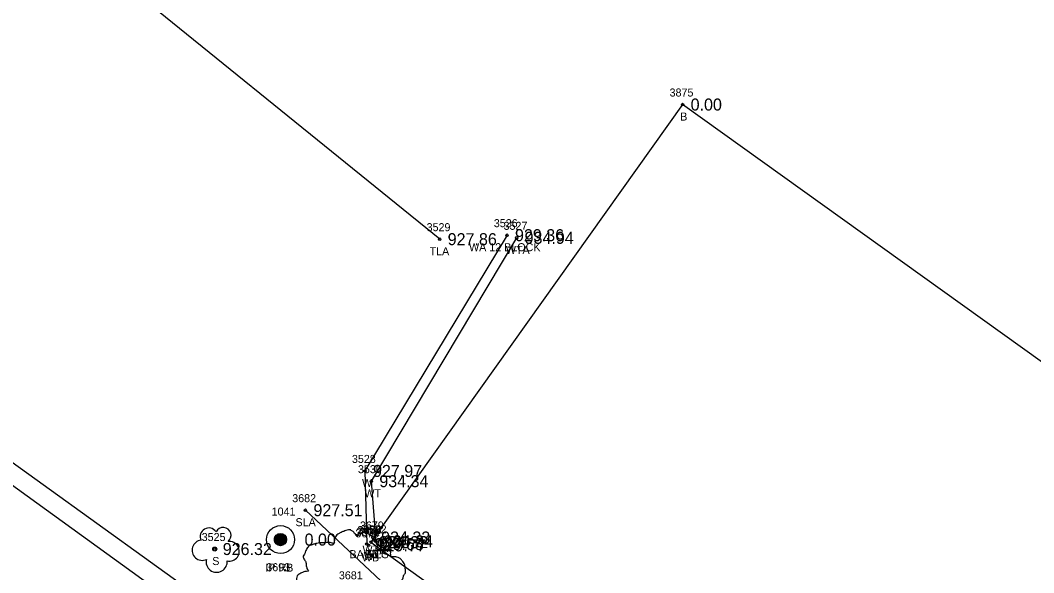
# Model space of a CAD drawing. Extents: x 1575382 to 1578175, y 1099175 to 1101955.
# Drawn here: x 1577323 to 1577449.6, y 1100996.7 to 1101065.6 of the extents above; entities that cross this region are included whole.
import ezdxf

# ---------------------------------------------------------------- set-up
doc = ezdxf.new("R2010")
doc.units = 0
for name, color, linetype in [('RD_EX_Bldg', 7, 'Continuous'), ('RD_EX_Bldg_txCode', 7, 'Continuous'), ('RD_EX_BldgApp', 7, 'Continuous'), ('RD_EX_Conc', 7, 'Continuous'), ('RD_EX_Conc_txCode', 7, 'Continuous'), ('RD_EX_DV_Prop_txCode', 7, 'Continuous'), ('RD_EX_DV_PropPin', 7, 'Continuous'), ('RD_EX_Misc', 7, 'Continuous'), ('RD_EX_Misc_txCode', 7, 'Continuous'), ('RD_EX_Road', 7, 'Continuous'), ('RD_EX_TX_Bldg_ELEV', 7, 'Continuous'), ('RD_EX_TX_DV_Prop_ELEV', 7, 'Continuous'), ('RD_EX_TX_Misc_ELEV', 7, 'Continuous'), ('RD_EX_TX_VEG_ELEV', 7, 'Continuous'), ('RD_EX_VEG', 7, 'Continuous'), ('RD_EX_VEG_txCode', 7, 'Continuous'), ('RD_SMD_Locator', 7, 'Continuous')]:
    doc.layers.add(name, color=color, linetype=linetype)

msp = doc.modelspace()

# ---------------------------------------------------------------- linework, layer by layer
at = {"layer": 'RD_EX_Bldg'}
msp.add_lwpolyline([(1577366.78, 1101000.49), (1577471.68, 1100925.35), (1577510.62, 1100979.99), (1577405.72, 1101055.12), (1577366.78, 1101000.49)], dxfattribs=at)
at = {"layer": 'RD_EX_BldgApp'}
msp.add_lwpolyline([(1577383.78, 1101038.81), (1577366.04, 1101009.38), (1577366.25, 1101000.25), (1577366.49, 1101000.09)], dxfattribs=at)
at = {"layer": 'RD_EX_Conc'}
msp.add_lwpolyline([(1577260.09, 1101055.74), (1577271.3, 1101047.57), (1577312.39, 1101017.33), (1577352.65, 1100988.38), (1577392.28, 1100959.71), (1577433.56, 1100929.93), (1577452.44, 1100916.35), (1577457.82, 1100912.39)], dxfattribs=at)
at = {"layer": 'RD_EX_DV_PropPin'}
for p, q in [((1577354.75, 1101000.62), (1577354.75, 1101001.01)), ((1577354.79, 1101000.51), (1577354.79, 1101001.11)), ((1577354.82, 1101000.44), (1577354.82, 1101001.18)), ((1577354.86, 1101000.39), (1577354.86, 1101001.24)), ((1577354.89, 1101000.34), (1577354.89, 1101001.29)), ((1577354.93, 1101000.3), (1577354.93, 1101001.33)), ((1577354.96, 1101000.26), (1577354.96, 1101001.36)), ((1577355, 1101000.23), (1577355, 1101001.39)), ((1577355.03, 1101000.2), (1577355.03, 1101001.42)), ((1577355.07, 1101000.18), (1577355.07, 1101001.45)), ((1577355.1, 1101000.16), (1577355.1, 1101001.47)), ((1577355.14, 1101000.14), (1577355.14, 1101001.49)), ((1577355.17, 1101000.12), (1577355.17, 1101001.51)), ((1577355.21, 1101000.11), (1577355.21, 1101001.52)), ((1577355.24, 1101000.09), (1577355.24, 1101001.53)), ((1577355.28, 1101000.08), (1577355.28, 1101001.54)), ((1577355.31, 1101000.07), (1577355.31, 1101001.55)), ((1577355.35, 1101000.06), (1577355.35, 1101001.56)), ((1577355.38, 1101000.06), (1577355.38, 1101001.57)), ((1577355.42, 1101000.05), (1577355.42, 1101001.57)), ((1577355.45, 1101000.05), (1577355.45, 1101001.57)), ((1577355.49, 1101000.05), (1577355.49, 1101001.57)), ((1577355.52, 1101000.05), (1577355.52, 1101001.57)), ((1577355.56, 1101000.05), (1577355.56, 1101001.57)), ((1577355.59, 1101000.06), (1577355.59, 1101001.57)), ((1577355.63, 1101000.06), (1577355.63, 1101001.56)), ((1577355.66, 1101000.07), (1577355.66, 1101001.55)), ((1577355.7, 1101000.08), (1577355.7, 1101001.54)), ((1577355.73, 1101000.09), (1577355.73, 1101001.53)), ((1577355.77, 1101000.11), (1577355.77, 1101001.52)), ((1577355.8, 1101000.12), (1577355.8, 1101001.51)), ((1577355.84, 1101000.14), (1577355.84, 1101001.49)), ((1577355.87, 1101000.16), (1577355.87, 1101001.47)), ((1577355.91, 1101000.18), (1577355.91, 1101001.45)), ((1577355.94, 1101000.2), (1577355.94, 1101001.42)), ((1577355.98, 1101000.23), (1577355.98, 1101001.39)), ((1577356.01, 1101000.26), (1577356.01, 1101001.36)), ((1577356.05, 1101000.3), (1577356.05, 1101001.33)), ((1577356.08, 1101000.34), (1577356.08, 1101001.29)), ((1577356.12, 1101000.39), (1577356.12, 1101001.24)), ((1577356.15, 1101000.44), (1577356.15, 1101001.18)), ((1577356.19, 1101000.51), (1577356.19, 1101001.11)), ((1577356.22, 1101000.62), (1577356.22, 1101001.01))]:
    msp.add_line(p, q, dxfattribs=at)
for radius in [1.75, 0.761]:
    msp.add_circle((1577355.49, 1101000.81), radius, dxfattribs=at)
at = {"layer": 'RD_EX_Misc'}
msp.add_lwpolyline([(1577384.98, 1101038.48), (1577366.83, 1101008.1), (1577367.39, 1101000.59), (1577367.06, 1101001.07)], dxfattribs=at)
at = {"layer": 'RD_EX_Road'}
msp.add_lwpolyline([(1577251.26, 1101061.34), (1577255.44, 1101056.29), (1577270.08, 1101045.56), (1577310.68, 1101015.78), (1577351.28, 1100986.44), (1577391.25, 1100957.77), (1577432.13, 1100928.26), (1577451.03, 1100914.55), (1577473.4, 1100898.43), (1577474.18, 1100899.6), (1577481.34, 1100895.67), (1577490.14, 1100894.7), (1577498.51, 1100899.09), (1577503.3, 1100907.84), (1577513.46, 1100934.77)], dxfattribs=at)
at = {"layer": 'RD_EX_VEG'}
msp.add_line((1577358.6, 1101004.48), (1577384.68, 1100980.12), dxfattribs=at)
msp.add_lwpolyline([(1577375.37, 1101038.31), (1577328.46, 1101076.29), (1577341.84, 1101131.65), (1577363.4, 1101116.1)], dxfattribs=at)
msp.add_circle((1577347.27, 1100999.63), 0.25, dxfattribs=at)
for centre, radius, start, end in [((1577346.54, 1101001.18), 1.08, 34.9763, 204.756), ((1577348.31, 1101001.33), 0.995, 308.7626, 152.0467), ((1577345.7, 1100999.48), 1.26, 96.4518, 294.734), ((1577349.11, 1100999.35), 1.22, 256.5667, 98.1046), ((1577347.51, 1100998.04), 1.32, 166.8827, 5.7589)]:
    msp.add_arc(centre, radius, start, end, dxfattribs=at)
for points in [[(1577364.28, 1101002.01), (1577363.98, 1101002.04), (1577363.65, 1101001.94), (1577363.4, 1101001.84), (1577363.18, 1101001.76), (1577362.95, 1101001.66), (1577362.65, 1101001.49), (1577362.43, 1101001.29), (1577362.3, 1101001.04), (1577362.25, 1101000.81), (1577362.2, 1101000.54), (1577362.2, 1101000.36), (1577362.08, 1101000.34), (1577361.93, 1101000.36), (1577361.68, 1101000.44), (1577361.43, 1101000.44), (1577361.18, 1101000.44), (1577360.83, 1101000.41), (1577360.48, 1101000.41), (1577360.21, 1101000.36), (1577359.88, 1101000.31), (1577359.51, 1101000.19), (1577359.16, 1101000.06), (1577358.86, 1100999.81), (1577358.61, 1100999.34), (1577358.48, 1100998.99), (1577358.33, 1100998.74), (1577358.48, 1100998.29), (1577358.66, 1100997.94), (1577358.68, 1100997.74), (1577358.76, 1100997.31), (1577358.86, 1100997.09), (1577358.98, 1100996.89), (1577358.91, 1100996.86), (1577358.53, 1100996.81), (1577358.23, 1100996.71), (1577357.81, 1100996.49), (1577357.58, 1100996.27), (1577357.48, 1100995.94), (1577357.46, 1100995.59), (1577357.36, 1100995.39), (1577357.28, 1100995.12), (1577357.26, 1100995.04), (1577357.21, 1100994.72), (1577357.31, 1100994.27), (1577357.33, 1100993.92), (1577357.46, 1100993.69), (1577357.61, 1100993.52), (1577357.78, 1100993.27), (1577358.18, 1100993.04), (1577358.51, 1100992.94), (1577358.71, 1100992.92), (1577358.53, 1100992.42), (1577358.48, 1100992.07), (1577358.36, 1100991.67), (1577358.36, 1100991.59), (1577358.31, 1100991.12), (1577358.46, 1100990.79), (1577358.53, 1100990.42), (1577358.71, 1100990.19), (1577358.98, 1100989.89), (1577359.31, 1100989.67), (1577359.81, 1100989.54), (1577360.21, 1100989.57), (1577360.78, 1100989.74), (1577361.03, 1100989.82), (1577361, 1100989.64), (1577361.03, 1100989.27), (1577361.03, 1100988.84), (1577361.18, 1100988.52), (1577361.28, 1100988.24), (1577361.43, 1100987.99), (1577361.75, 1100987.77), (1577362.15, 1100987.69), (1577362.58, 1100987.54), (1577363.03, 1100987.47), (1577363.53, 1100987.44), (1577364.13, 1100987.59), (1577364.4, 1100987.72), (1577364.5, 1100987.89), (1577364.7, 1100988.27), (1577364.65, 1100988.49), (1577364.68, 1100989.09), (1577364.78, 1100988.92), (1577364.95, 1100988.57), (1577365.45, 1100988.27), (1577365.85, 1100988.09), (1577366.33, 1100987.94), (1577366.63, 1100987.87), (1577367.1, 1100987.94), (1577367.48, 1100988.02), (1577367.85, 1100988.14), (1577368.15, 1100988.42), (1577368.33, 1100988.69), (1577368.38, 1100988.97), (1577368.45, 1100989.34), (1577368.5, 1100989.52)], [(1577368.5, 1100989.52), (1577368.43, 1100989.69), (1577368.38, 1100989.94), (1577368.45, 1100989.92), (1577368.63, 1100989.87), (1577368.9, 1100989.74), (1577369.13, 1100989.67), (1577369.45, 1100989.69), (1577369.73, 1100989.79), (1577370.18, 1100990.07), (1577370.45, 1100990.54), (1577370.73, 1100990.94), (1577370.8, 1100991.27), (1577370.75, 1100991.49), (1577370.73, 1100991.99), (1577370.53, 1100992.24), (1577370.48, 1100992.37), (1577370.38, 1100992.77), (1577370.45, 1100992.82), (1577370.73, 1100992.87), (1577371.1, 1100992.99), (1577371.38, 1100993.12), (1577371.6, 1100993.29), (1577371.68, 1100993.52), (1577371.65, 1100993.92), (1577371.7, 1100994.32), (1577371.63, 1100994.47), (1577371.53, 1100994.62), (1577371.45, 1100994.82), (1577371.3, 1100994.97), (1577371.2, 1100995.12), (1577371.1, 1100995.22), (1577370.98, 1100995.37), (1577370.8, 1100995.49), (1577370.65, 1100995.54), (1577370.6, 1100995.69), (1577370.75, 1100995.89), (1577370.8, 1100995.99), (1577370.83, 1100996.22), (1577371.05, 1100996.56), (1577371.1, 1100996.96), (1577371.05, 1100997.39), (1577371, 1100997.66), (1577370.85, 1100997.94), (1577370.65, 1100998.19), (1577370.53, 1100998.36), (1577370.35, 1100998.49), (1577370.03, 1100998.61), (1577369.78, 1100998.66), (1577369.43, 1100998.66), (1577369.23, 1100998.71), (1577369.25, 1100998.76), (1577369.25, 1100998.91), (1577369.25, 1100999.19), (1577369.18, 1100999.64), (1577369.03, 1101000.14), (1577369.03, 1101000.16), (1577368.93, 1101000.41), (1577368.7, 1101000.61), (1577368.53, 1101000.71), (1577368.33, 1101000.84), (1577368.08, 1101000.86), (1577367.78, 1101000.86), (1577367.5, 1101000.81), (1577367.3, 1101000.71), (1577367.13, 1101000.59), (1577367.05, 1101000.74), (1577366.95, 1101001.04), (1577366.9, 1101001.19), (1577366.75, 1101001.36), (1577366.53, 1101001.56), (1577366.08, 1101001.69), (1577365.45, 1101001.61), (1577365.15, 1101001.41), (1577365, 1101001.24), (1577364.95, 1101001.36), (1577364.75, 1101001.56), (1577364.65, 1101001.74), (1577364.48, 1101001.86), (1577364.33, 1101001.96), (1577364.23, 1101002.01)]]:
    msp.add_spline(points, degree=3, dxfattribs=at)
at = {"layer": 'RD_SMD_Locator'}
for centre in [(1577405.72, 1101055.12), (1577383.78, 1101038.81), (1577384.98, 1101038.48), (1577375.37, 1101038.31), (1577366.04, 1101009.38), (1577366.83, 1101008.1), (1577358.6, 1101004.48), (1577355.49, 1101000.81), (1577366.78, 1101000.49), (1577366.78, 1101000.49), (1577367.06, 1101001.07), (1577367.39, 1101000.59), (1577347.27, 1100999.63), (1577366.25, 1101000.25), (1577366.49, 1101000.09)]:
    msp.add_circle(centre, 0.15, dxfattribs=at)

# ---------------------------------------------------------------- texts
at = {"layer": 'RD_EX_Bldg_txCode'}
for s, p in [('3875', (1577404.09, 1101056.12)), ('B', (1577405.42, 1101053.12)), ('3680', (1577365.09, 1101001.49)), ('3876', (1577365.13, 1101001.49)), ('BA RES', (1577364.1, 1100998.49)), ('BB', (1577366, 1100998.49))]:
    msp.add_text(s, height=1, dxfattribs=at).set_placement(p)
at = {"layer": 'RD_EX_Conc_txCode'}
msp.add_text('3693', height=1, dxfattribs=at).set_placement((1577353.71, 1100996.86))
at = {"layer": 'RD_EX_DV_Prop_txCode'}
for s, p in [('1041', (1577354.38, 1101003.81)), ('IP RB', (1577353.6, 1100996.81))]:
    msp.add_text(s, height=1, dxfattribs=at).set_placement(p)
at = {"layer": 'RD_EX_Misc_txCode'}
for s, p in [('3526', (1577382.13, 1101039.81)), ('3527', (1577383.35, 1101039.48)), ('WA 12 BLOCK', (1577379.04, 1101036.81)), ('WTA', (1577383.64, 1101036.48)), ('3528', (1577364.41, 1101010.38)), ('3530', (1577365.16, 1101009.1)), ('W', (1577365.67, 1101007.38)), ('WT', (1577365.97, 1101006.1)), ('3679', (1577365.41, 1101002.07)), ('3678', (1577364.83, 1101001.09)), ('3531', (1577364.91, 1101001.25)), ('3532', (1577365.76, 1101001.59)), ('WTB', (1577365.73, 1100999.07)), ('WT', (1577366.53, 1100998.59)), ('WB', (1577365.65, 1100998.09)), ('W', (1577365.88, 1100998.25))]:
    msp.add_text(s, height=1, dxfattribs=at).set_placement(p)
at = {"layer": 'RD_EX_TX_Bldg_ELEV'}
for s, p in [('0.00', (1577406.72, 1101054.37)), ('0.00', (1577367.78, 1100999.74)), ('934.32', (1577367.78, 1100999.74))]:
    msp.add_text(s, height=1.5, dxfattribs=at).set_placement(p)
at = {"layer": 'RD_EX_TX_DV_Prop_ELEV'}
msp.add_text('0.00', height=1.5, dxfattribs=at).set_placement((1577358.49, 1101000.06))
at = {"layer": 'RD_EX_TX_Misc_ELEV'}
for s, p in [('929.36', (1577384.78, 1101038.06)), ('934.94', (1577385.98, 1101037.73)), ('927.97', (1577367.04, 1101008.63)), ('934.34', (1577367.83, 1101007.35)), ('934.33', (1577368.06, 1101000.32)), ('929.68', (1577367.25, 1100999.5)), ('929.77', (1577367.49, 1100999.34)), ('934.34', (1577368.39, 1100999.84))]:
    msp.add_text(s, height=1.5, dxfattribs=at).set_placement(p)
at = {"layer": 'RD_EX_TX_VEG_ELEV'}
for s, p in [('927.86', (1577376.37, 1101037.56)), ('927.51', (1577359.6, 1101003.73)), ('926.32', (1577348.27, 1100998.88))]:
    msp.add_text(s, height=1.5, dxfattribs=at).set_placement(p)
at = {"layer": 'RD_EX_VEG_txCode'}
for s, p in [('3529', (1577373.74, 1101039.31)), ('TLA', (1577374.11, 1101036.31)), ('3682', (1577356.95, 1101005.48)), ('SLA', (1577357.36, 1101002.48)), ('3525', (1577345.64, 1101000.63)), ('S', (1577346.96, 1100997.63)), ('3681', (1577362.78, 1100995.85))]:
    msp.add_text(s, height=1, dxfattribs=at).set_placement(p)

doc.saveas('drawing.dxf')
